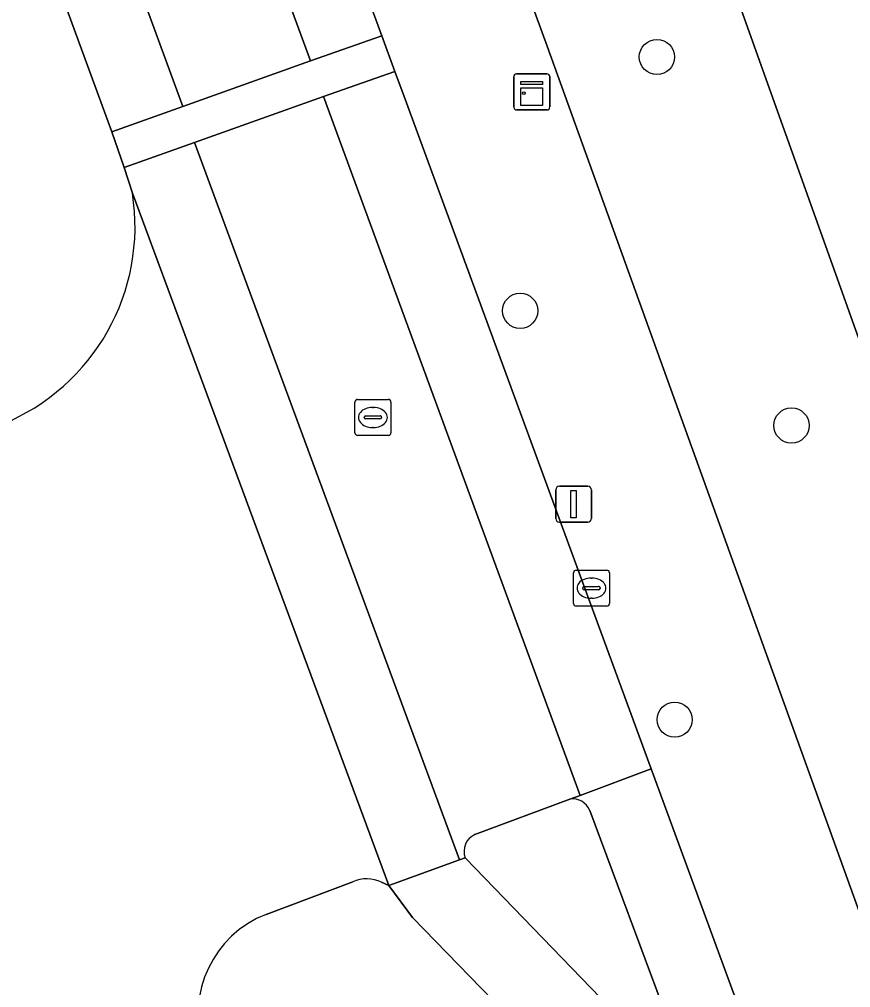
# Model space of a CAD drawing. Extents: x 158086 to 159499, y 382904 to 383981.
# Drawn here: x 158997 to 159020.09, y 383138.6 to 383165.48 of the extents above; entities that cross this region are included whole.
import ezdxf

# ---------------------------------------------------------------- set-up
doc = ezdxf.new("R2010")
doc.units = 0
for name, color, linetype in [('IMGEO_Boom', 7, 'Continuous'), ('IMGEO_Fietspad_gesloten', 7, 'Continuous'), ('IMGEO_Groenvoorziening', 7, 'Continuous'), ('IMGEO_Haag', 7, 'Continuous'), ('IMGEO_Kast', 7, 'Continuous'), ('IMGEO_Kolk', 7, 'Continuous'), ('IMGEO_Lichtmast', 7, 'Continuous'), ('IMGEO_Rijbaan_lokaal_open', 7, 'Continuous'), ('IMGEO_Rioolput', 7, 'Continuous'), ('IMGEO_Verkeerseiland_gesloten', 7, 'Continuous'), ('IMGEO_Voetpad_open', 7, 'Continuous')]:
    doc.layers.add(name, color=color, linetype=linetype)

msp = doc.modelspace()

# ---------------------------------------------------------------- linework, layer by layer
at = {"layer": 'IMGEO_Boom'}
for centre in [(159014.711, 383164.434), (159010.913, 383157.389), (159018.449, 383154.205), (159015.204, 383146.04)]:
    msp.add_circle(centre, 0.489, dxfattribs=at)
at = {"layer": 'IMGEO_Fietspad_gesloten'}
for points in [[(159014.23, 383137.201), (159009.388, 383142.206), (159009.229, 383142.148), (159007.267, 383141.434), (159007.922, 383140.549), (159014.297, 383133.985), (159014.695, 383133.382), (159015.284, 383132.187), (159018.663, 383133.486), (159014.555, 383144.672), (159012.582, 383143.938), (159012.293, 383143.836)], [(159012.846, 383143.522), (159015.003, 383137.729)]]:
    msp.add_lwpolyline(points, dxfattribs=at)
msp.add_arc((159012.369, 383143.325), 0.516, 22.3993, 98.4239, dxfattribs=at)
at = {"layer": 'IMGEO_Groenvoorziening'}
for points in [[(159103.629, 383195.501), (159101.717, 383201.354), (159050.706, 383184.656), (159014.464, 383172.988), (159039.388, 383103.264), (159044.427, 383089.771), (159050.869, 383072.038), (159051.106, 383071.394), (159054.077, 383064.114), (159054.466, 383063.161), (159056.138, 383063.704), (159055.93, 383064.378), (159055.84, 383064.666), (159055.525, 383065.672), (159043.25, 383104.464), (159033.953, 383133.432), (159034.595, 383134.324), (159023.026, 383170.55), (159096.942, 383194.171)], [(159010.268, 383168.562), (159011.662, 383164.733), (159020.287, 383140.814), (159034.214, 383102.582), (159046.708, 383068.727), (159049.345, 383061.497), (159054.421, 383047.583), (159057.792, 383048.747), (159053.302, 383062.783), (159054.466, 383063.161), (159054.077, 383064.114), (159051.106, 383071.394), (159050.869, 383072.038), (159044.427, 383089.771), (159039.388, 383103.264), (159014.464, 383172.988)], [(159006.263, 383141.54), (159003.855, 383140.637)], [(159027.244, 383099.827), (159015.626, 383131.206), (159015.284, 383132.187), (159014.695, 383133.382), (159014.297, 383133.985), (159007.922, 383140.549), (159007.267, 383141.434), (159007.064, 383141.526)]]:
    msp.add_lwpolyline(points, dxfattribs=at)
for centre, radius, start, end in [((159006.648, 383140.666), 0.956, 64.214, 113.7833), ((159004.925, 383137.884), 2.953, 111.2469, 198.2819)]:
    msp.add_arc(centre, radius, start, end, dxfattribs=at)
at = {"layer": 'IMGEO_Haag'}
for points in [[(159006.263, 383141.54), (159003.855, 383140.637)], [(159051.834, 383032.726), (159051.483, 383033.66), (159027.244, 383099.827), (159015.626, 383131.206), (159015.284, 383132.187), (159014.695, 383133.382), (159014.297, 383133.985), (159007.922, 383140.549), (159007.267, 383141.434), (159007.064, 383141.526)]]:
    msp.add_lwpolyline(points, dxfattribs=at)
for centre, radius, start, end in [((159006.648, 383140.666), 0.956, 64.214, 113.7833), ((159004.925, 383137.884), 2.953, 111.2469, 198.2819)]:
    msp.add_arc(centre, radius, start, end, dxfattribs=at)
at = {"layer": 'IMGEO_Kast'}
for p, q in [((159010.736, 383163.038), (159010.736, 383163.879)), ((159010.736, 383163.879), (159010.736, 383163.038)), ((159010.811, 383163.963), (159011.652, 383163.963)), ((159011.652, 383163.963), (159010.811, 383163.963)), ((159011.736, 383163.888), (159011.736, 383163.047)), ((159011.736, 383163.047), (159011.736, 383163.888)), ((159011.661, 383162.963), (159010.82, 383162.963)), ((159010.82, 383162.963), (159011.661, 383162.963))]:
    msp.add_line(p, q, dxfattribs=at)
for points in [[(159010.931, 383163.753), (159011.531, 383163.753), (159011.531, 383163.668), (159010.931, 383163.668), (159010.931, 383163.753)], [(159010.931, 383163.578), (159011.531, 383163.578), (159011.531, 383163.089), (159010.931, 383163.089), (159010.931, 383163.578)]]:
    msp.add_lwpolyline(points, dxfattribs=at)
msp.add_circle((159011.015, 383163.427), 0.0377, dxfattribs=at)
for centre, start, end in [((159010.814, 383163.885), 92.4484, 184.2845), ((159010.814, 383163.885), 92.4484, 184.2845), ((159011.658, 383163.885), 2.4484, 94.2845), ((159011.658, 383163.885), 2.4484, 94.2845), ((159010.814, 383163.041), 182.4484, 274.2845), ((159010.814, 383163.041), 182.4484, 274.2845), ((159011.658, 383163.041), 272.4484, 4.2845), ((159011.658, 383163.041), 272.4484, 4.2845)]:
    msp.add_arc(centre, 0.0779, start, end, dxfattribs=at)
at = {"layer": 'IMGEO_Kolk'}
for p, q in [((159012.393, 383149.264), (159012.393, 383150.116)), ((159012.468, 383150.19), (159013.32, 383150.19)), ((159013.394, 383150.116), (159013.394, 383149.264)), ((159012.881, 383149.97), (159012.906, 383149.97)), ((159012.652, 383149.684), (159012.652, 383149.696)), ((159013.09, 383149.647), (159012.692, 383149.647)), ((159012.695, 383149.733), (159013.093, 383149.733)), ((159013.136, 383149.696), (159013.136, 383149.684)), ((159012.904, 383149.41), (159012.879, 383149.41)), ((159013.32, 383149.19), (159012.468, 383149.19))]:
    msp.add_line(p, q, dxfattribs=at)
for points in [[(159012.393, 383149.264), (159012.393, 383150.116)], [(159012.468, 383150.19), (159013.32, 383150.19)], [(159013.394, 383150.116), (159013.394, 383149.264)], [(159013.32, 383149.19), (159012.468, 383149.19)]]:
    msp.add_lwpolyline(points, dxfattribs=at)
for centre, radius, start, end in [((159012.47, 383150.114), 0.0765, 91.552, 178.448), ((159012.47, 383150.114), 0.0765, 91.552, 178.448), ((159013.318, 383150.114), 0.0765, 1.552, 88.448), ((159013.318, 383150.114), 0.0765, 1.552, 88.448), ((159012.692, 383149.693), 0.0403, 85.8775, 175.7526), ((159012.689, 383149.683), 0.0366, 178.938, 274.7102), ((159013.093, 383149.69), 0.043, 264.8664, 352.4533), ((159013.097, 383149.695), 0.0386, 1.7309, 96.639), ((159012.47, 383149.266), 0.0765, 181.552, 268.448), ((159012.47, 383149.266), 0.0765, 181.552, 268.448), ((159013.318, 383149.266), 0.0765, 271.552, 358.448), ((159013.318, 383149.266), 0.0765, 271.552, 358.448)]:
    msp.add_arc(centre, radius, start, end, dxfattribs=at)
for centre, major_axis, ratio, start_param, end_param in [((159012.88, 383149.69), (-0.387, 0.002), 0.722429, 4.712389, 7.853982), ((159012.905, 383149.69), (-0.39, 0.002), 0.717154, 1.570796, 4.712389)]:
    msp.add_ellipse(centre, major_axis=major_axis, ratio=ratio, start_param=start_param, end_param=end_param, dxfattribs=at)
at = {"layer": 'IMGEO_Lichtmast'}
for p, q in [((159012.001, 383152.522), (159012.791, 383152.522)), ((159012.791, 383152.522), (159012.001, 383152.522)), ((159011.901, 383151.622), (159011.901, 383152.422)), ((159011.901, 383152.422), (159011.901, 383151.622)), ((159012.891, 383152.422), (159012.891, 383151.622)), ((159012.891, 383151.622), (159012.891, 383152.422)), ((159012.791, 383151.522), (159012.001, 383151.522)), ((159012.001, 383151.522), (159012.791, 383151.522))]:
    msp.add_line(p, q, dxfattribs=at)
msp.add_lwpolyline([(159012.321, 383152.397), (159012.471, 383152.397), (159012.471, 383151.647), (159012.321, 383151.647), (159012.321, 383152.397)], dxfattribs=at)
for centre, start, end in [((159012.001, 383152.422), 90, 180), ((159012.001, 383152.422), 90, 180), ((159012.791, 383152.422), 0, 90), ((159012.791, 383152.422), 360, 90), ((159012.001, 383151.622), 180, 270), ((159012.001, 383151.622), 180, 270), ((159012.791, 383151.622), 270, 0), ((159012.791, 383151.622), 270, 0)]:
    msp.add_arc(centre, 0.1, start, end, dxfattribs=at)
at = {"layer": 'IMGEO_Rijbaan_lokaal_open'}
for points in [[(158998.347, 383183.201), (158988.654, 383209.465), (158981.159, 383206.547), (158982.834, 383202.978), (158990.716, 383181.896), (158996.399, 383166.311), (158996.841, 383166.497), (158997.479, 383166.591), (158999.937, 383167.457), (159001.541, 383163.058), (159005.087, 383164.331), (159003.434, 383168.833), (158998.589, 383182.558)], [(158998.253, 383165.936), (158999.571, 383162.354), (159001.541, 383163.058), (158999.937, 383167.457), (158997.479, 383166.591)], [(159009.653, 383142.85), (159012.293, 383143.836), (159012.582, 383143.938), (159005.455, 383163.333), (159001.864, 383162.057), (159009.229, 383142.148), (159009.388, 383142.206)], [(159007.064, 383141.526), (159007.267, 383141.434), (159000.144, 383160.653)], [(159003.855, 383140.637), (159006.263, 383141.54)]]:
    msp.add_lwpolyline(points, dxfattribs=at)
for points in [[(159007.072, 383165.02), (159005.41, 383169.538), (159003.434, 383168.833), (159005.087, 383164.331)], [(159001.864, 383162.057), (159005.455, 383163.333), (159007.433, 383164.035), (159007.072, 383165.02), (159005.087, 383164.331), (159001.541, 383163.058), (158999.571, 383162.354), (158999.917, 383161.366)], [(159005.455, 383163.333), (159012.582, 383143.938), (159014.555, 383144.672), (159007.688, 383163.341), (159007.433, 383164.035)], [(159001.864, 383162.057), (158999.917, 383161.366), (159000.144, 383160.653), (159007.267, 383141.434), (159009.229, 383142.148)]]:
    msp.add_lwpolyline(points, close=True, dxfattribs=at)
for centre, radius, start, end in [((158994.283, 383159.729), 5.933, 292.2308, 8.9588), ((159009.86, 383142.388), 0.506, 114.1092, 201.1574), ((159006.648, 383140.666), 0.956, 64.214, 113.7833), ((159004.925, 383137.884), 2.953, 111.2469, 198.2819)]:
    msp.add_arc(centre, radius, start, end, dxfattribs=at)
at = {"layer": 'IMGEO_Rioolput'}
for p, q in [((159006.398, 383154.929), (159007.25, 383154.929)), ((159006.323, 383154.003), (159006.323, 383154.855)), ((159006.811, 383154.709), (159006.836, 383154.709)), ((159007.324, 383154.855), (159007.324, 383154.003)), ((159006.582, 383154.423), (159006.582, 383154.435)), ((159007.02, 383154.386), (159006.622, 383154.386)), ((159006.625, 383154.472), (159007.023, 383154.472)), ((159007.066, 383154.435), (159007.066, 383154.423)), ((159006.834, 383154.149), (159006.809, 383154.149)), ((159007.25, 383153.929), (159006.398, 383153.929))]:
    msp.add_line(p, q, dxfattribs=at)
for points in [[(159006.398, 383154.929), (159007.25, 383154.929)], [(159006.323, 383154.003), (159006.323, 383154.855)], [(159007.324, 383154.855), (159007.324, 383154.003)], [(159007.25, 383153.929), (159006.398, 383153.929)]]:
    msp.add_lwpolyline(points, dxfattribs=at)
for centre, radius, start, end in [((159006.4, 383154.853), 0.0765, 91.552, 178.448), ((159006.4, 383154.853), 0.0765, 91.552, 178.448), ((159007.248, 383154.853), 0.0765, 1.552, 88.448), ((159007.248, 383154.853), 0.0765, 1.552, 88.448), ((159006.622, 383154.432), 0.0403, 85.8775, 175.7526), ((159006.619, 383154.422), 0.0366, 178.938, 274.7102), ((159007.023, 383154.429), 0.043, 264.8664, 352.4533), ((159007.027, 383154.434), 0.0386, 1.7309, 96.639), ((159006.4, 383154.005), 0.0765, 181.552, 268.448), ((159006.4, 383154.005), 0.0765, 181.552, 268.448), ((159007.248, 383154.005), 0.0765, 271.552, 358.448), ((159007.248, 383154.005), 0.0765, 271.552, 358.448)]:
    msp.add_arc(centre, radius, start, end, dxfattribs=at)
for centre, major_axis, ratio, start_param, end_param in [((159006.81, 383154.429), (-0.387, 0.002), 0.722429, 4.712389, 7.853982), ((159006.835, 383154.429), (-0.39, 0.002), 0.717154, 1.570796, 4.712389)]:
    msp.add_ellipse(centre, major_axis=major_axis, ratio=ratio, start_param=start_param, end_param=end_param, dxfattribs=at)
at = {"layer": 'IMGEO_Verkeerseiland_gesloten'}
for points in [[(159012.293, 383143.836), (159009.653, 383142.85)], [(159015.003, 383137.729), (159012.846, 383143.522)], [(159009.388, 383142.206), (159014.23, 383137.201)]]:
    msp.add_lwpolyline(points, dxfattribs=at)
for centre, radius, start, end in [((159012.369, 383143.325), 0.516, 22.3993, 98.4239), ((159009.86, 383142.388), 0.506, 114.1092, 201.1574)]:
    msp.add_arc(centre, radius, start, end, dxfattribs=at)
at = {"layer": 'IMGEO_Voetpad_open'}
for points in [[(159010.121, 383170.861), (159008.101, 383172.91), (159006.015, 383171.032), (159005.003, 383170.648), (159005.41, 383169.538), (159007.072, 383165.02), (159007.433, 383164.035), (159007.688, 383163.341), (159014.555, 383144.672), (159018.663, 383133.486), (159019.008, 383132.479), (159054.763, 383034.863), (159055.364, 383033.232), (159055.474, 383033.272), (159055.647, 383032.78)], [(159011.662, 383164.733), (159010.268, 383168.562)], [(159000.144, 383160.653), (158999.917, 383161.366), (158999.571, 383162.354), (158998.253, 383165.936)], [(159056.809, 383032.301), (159059.661, 383033.221), (159054.421, 383047.583), (159049.345, 383061.497), (159046.708, 383068.727), (159034.214, 383102.582), (159020.287, 383140.814), (159011.662, 383164.733)]]:
    msp.add_lwpolyline(points, dxfattribs=at)
msp.add_arc((158994.283, 383159.729), 5.933, 292.2308, 8.9588, dxfattribs=at)

doc.saveas('drawing.dxf')
